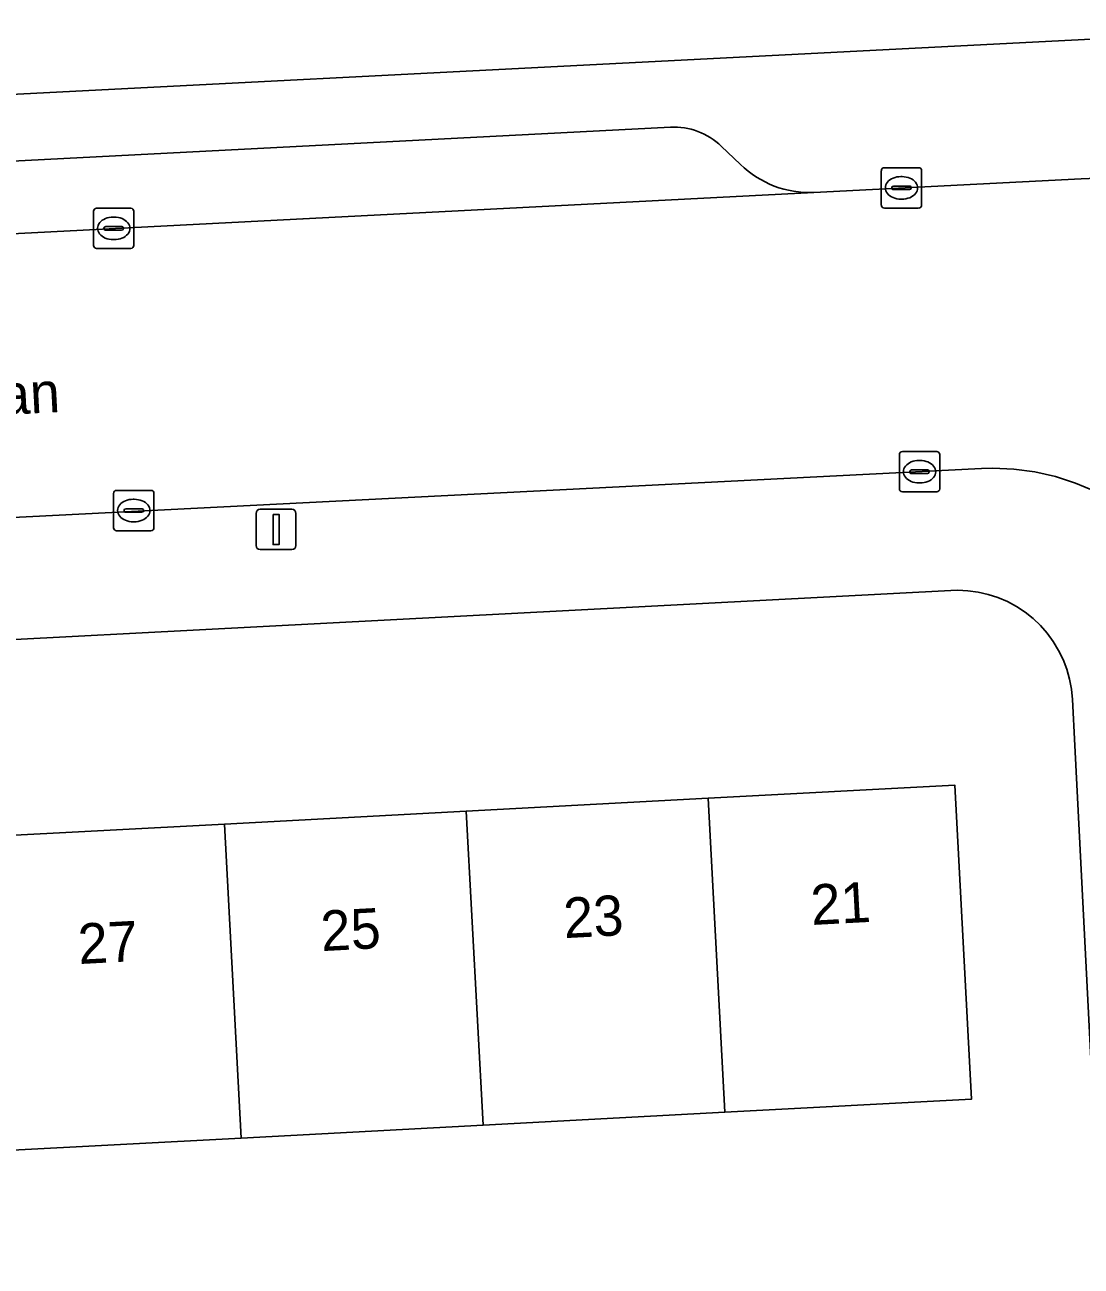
# Model space of a CAD drawing. Extents: x 161084 to 161928, y 385354 to 386522.
# Drawn here: x 161519.07 to 161545.29, y 385987.07 to 386017.9 of the extents above; entities that cross this region are included whole.
import ezdxf

# ---------------------------------------------------------------- set-up
doc = ezdxf.new("R2010")
doc.units = 0
for name, color, linetype in [('IMGEO_Erf', 7, 'Continuous'), ('IMGEO_Groenvoorziening', 7, 'Continuous'), ('IMGEO_Kolk', 7, 'Continuous'), ('IMGEO_Lichtmast', 7, 'Continuous'), ('IMGEO_Openbare_ruimte_label', 7, 'Continuous'), ('IMGEO_Pand', 7, 'Continuous'), ('IMGEO_Pand_nummerreeks', 7, 'Continuous'), ('IMGEO_Parkeervlak_open', 7, 'Continuous'), ('IMGEO_Rijbaan_lokaal_open', 7, 'Continuous'), ('IMGEO_Voetpad_open', 7, 'Continuous')]:
    doc.layers.add(name, color=color, linetype=linetype)

msp = doc.modelspace()

# ---------------------------------------------------------------- linework, layer by layer
at = {"layer": 'IMGEO_Erf'}
msp.add_lwpolyline([(161546.211, 385978.936), (161545.13, 386000), (161545.071, 386001.147), (161545.047, 386001.401), (161545, 386001.652), (161544.932, 386001.897), (161544.841, 386002.136), (161544.73, 386002.365), (161544.599, 386002.584), (161544.448, 386002.789), (161544.28, 386002.981), (161544.095, 386003.157), (161543.896, 386003.316), (161543.683, 386003.456), (161543.458, 386003.577), (161543.224, 386003.677), (161542.981, 386003.755), (161542.732, 386003.812), (161542.48, 386003.846), (161542.225, 386003.858), (161542.055, 386003.853), (161500, 386001.647)], dxfattribs=at)
msp.add_lwpolyline([(161518.439, 385989.933), (161512.438, 385989.613), (161506.436, 385989.292), (161500.446, 385988.973), (161500, 385988.949), (161494.433, 385988.652), (161488.432, 385988.331), (161482.307, 385988.004), (161481.891, 385995.803), (161488.016, 385996.13), (161494.017, 385996.45), (161500.019, 385996.77), (161506.02, 385997.09), (161512.022, 385997.411), (161518.023, 385997.731), (161524.024, 385998.051), (161530.026, 385998.372), (161536.027, 385998.692), (161542.153, 385999.019), (161542.569, 385991.221), (161536.443, 385990.894), (161530.442, 385990.574), (161524.44, 385990.253)], close=True, dxfattribs=at)
at = {"layer": 'IMGEO_Groenvoorziening'}
msp.add_lwpolyline([(161469.279, 386013.763), (161477.873, 386014.079), (161482.799, 386014.271), (161500.133, 386015.215), (161552.483, 386017.898)], dxfattribs=at)
at = {"layer": 'IMGEO_Kolk'}
for p, q in [((161540.329, 386013.423), (161540.329, 386014.275)), ((161540.404, 386014.349), (161541.256, 386014.349)), ((161540.817, 386014.129), (161540.842, 386014.129)), ((161541.33, 386014.275), (161541.33, 386013.423)), ((161540.588, 386013.843), (161540.588, 386013.855)), ((161541.026, 386013.806), (161540.628, 386013.806)), ((161540.631, 386013.892), (161541.029, 386013.892)), ((161541.072, 386013.855), (161541.072, 386013.843)), ((161540.84, 386013.569), (161540.815, 386013.569)), ((161520.773, 386012.418), (161520.773, 386013.27)), ((161520.848, 386013.344), (161521.7, 386013.344)), ((161521.774, 386013.27), (161521.774, 386012.418)), ((161541.256, 386013.349), (161540.404, 386013.349)), ((161521.075, 386012.887), (161521.473, 386012.887)), ((161521.261, 386013.124), (161521.286, 386013.124)), ((161521.032, 386012.838), (161521.032, 386012.85)), ((161521.47, 386012.801), (161521.072, 386012.801)), ((161521.284, 386012.564), (161521.259, 386012.564)), ((161521.516, 386012.85), (161521.516, 386012.838)), ((161521.7, 386012.344), (161520.848, 386012.344)), ((161540.777, 386006.375), (161540.777, 386007.227)), ((161540.852, 386007.301), (161541.704, 386007.301)), ((161541.265, 386007.081), (161541.29, 386007.081)), ((161541.778, 386007.227), (161541.778, 386006.375)), ((161541.036, 386006.795), (161541.036, 386006.807)), ((161541.474, 386006.758), (161541.076, 386006.758)), ((161541.079, 386006.844), (161541.477, 386006.844)), ((161541.52, 386006.807), (161541.52, 386006.795)), ((161541.288, 386006.521), (161541.263, 386006.521)), ((161521.271, 386005.411), (161521.271, 386006.263)), ((161521.346, 386006.337), (161522.198, 386006.337)), ((161521.759, 386006.117), (161521.784, 386006.117)), ((161522.272, 386006.263), (161522.272, 386005.411)), ((161541.704, 386006.301), (161540.852, 386006.301)), ((161521.53, 386005.831), (161521.53, 386005.843)), ((161521.968, 386005.794), (161521.57, 386005.794)), ((161521.573, 386005.88), (161521.971, 386005.88)), ((161522.014, 386005.843), (161522.014, 386005.831)), ((161521.782, 386005.557), (161521.757, 386005.557)), ((161522.198, 386005.337), (161521.346, 386005.337))]:
    msp.add_line(p, q, dxfattribs=at)
for points in [[(161540.329, 386013.423), (161540.329, 386014.275)], [(161540.404, 386014.349), (161541.256, 386014.349)], [(161541.33, 386014.275), (161541.33, 386013.423)], [(161520.773, 386012.418), (161520.773, 386013.27)], [(161520.848, 386013.344), (161521.7, 386013.344)], [(161521.774, 386013.27), (161521.774, 386012.418)], [(161541.256, 386013.349), (161540.404, 386013.349)], [(161521.7, 386012.344), (161520.848, 386012.344)], [(161540.777, 386006.375), (161540.777, 386007.227)], [(161540.852, 386007.301), (161541.704, 386007.301)], [(161541.778, 386007.227), (161541.778, 386006.375)], [(161521.271, 386005.411), (161521.271, 386006.263)], [(161521.346, 386006.337), (161522.198, 386006.337)], [(161522.272, 386006.263), (161522.272, 386005.411)], [(161541.704, 386006.301), (161540.852, 386006.301)], [(161522.198, 386005.337), (161521.346, 386005.337)]]:
    msp.add_lwpolyline(points, dxfattribs=at)
for centre, radius, start, end in [((161540.406, 386014.273), 0.0765, 91.552, 178.448), ((161540.406, 386014.273), 0.0765, 91.552, 178.448), ((161541.254, 386014.273), 0.0765, 1.552, 88.448), ((161541.254, 386014.273), 0.0765, 1.552, 88.448), ((161540.628, 386013.852), 0.0403, 85.8775, 175.7526), ((161540.625, 386013.842), 0.0366, 178.938, 274.7102), ((161541.029, 386013.849), 0.043, 264.8664, 352.4533), ((161541.033, 386013.854), 0.0386, 1.7309, 96.639), ((161520.85, 386013.268), 0.0765, 91.552, 178.448), ((161520.85, 386013.268), 0.0765, 91.552, 178.448), ((161521.698, 386013.268), 0.0765, 1.552, 88.448), ((161521.698, 386013.268), 0.0765, 1.552, 88.448), ((161540.406, 386013.425), 0.0765, 181.552, 268.448), ((161540.406, 386013.425), 0.0765, 181.552, 268.448), ((161541.254, 386013.425), 0.0765, 271.552, 358.448), ((161541.254, 386013.425), 0.0765, 271.552, 358.448), ((161521.072, 386012.847), 0.0403, 85.8775, 175.7526), ((161521.477, 386012.849), 0.0386, 1.7309, 96.639), ((161521.069, 386012.837), 0.0366, 178.938, 274.7102), ((161521.473, 386012.844), 0.043, 264.8664, 352.4533), ((161520.85, 386012.42), 0.0765, 181.552, 268.448), ((161520.85, 386012.42), 0.0765, 181.552, 268.448), ((161521.698, 386012.42), 0.0765, 271.552, 358.448), ((161521.698, 386012.42), 0.0765, 271.552, 358.448), ((161540.854, 386007.225), 0.0765, 91.552, 178.448), ((161540.854, 386007.225), 0.0765, 91.552, 178.448), ((161541.702, 386007.225), 0.0765, 1.552, 88.448), ((161541.702, 386007.225), 0.0765, 1.552, 88.448), ((161541.076, 386006.804), 0.0403, 85.8775, 175.7526), ((161541.073, 386006.794), 0.0366, 178.938, 274.7102), ((161541.477, 386006.801), 0.043, 264.8664, 352.4533), ((161541.481, 386006.806), 0.0386, 1.7309, 96.639), ((161521.348, 386006.261), 0.0765, 91.552, 178.448), ((161521.348, 386006.261), 0.0765, 91.552, 178.448), ((161522.196, 386006.261), 0.0765, 1.552, 88.448), ((161522.196, 386006.261), 0.0765, 1.552, 88.448), ((161540.854, 386006.377), 0.0765, 181.552, 268.448), ((161540.854, 386006.377), 0.0765, 181.552, 268.448), ((161541.702, 386006.377), 0.0765, 271.552, 358.448), ((161541.702, 386006.377), 0.0765, 271.552, 358.448), ((161521.57, 386005.84), 0.0403, 85.8775, 175.7526), ((161521.567, 386005.83), 0.0366, 178.938, 274.7102), ((161521.971, 386005.837), 0.043, 264.8664, 352.4533), ((161521.975, 386005.842), 0.0386, 1.7309, 96.639), ((161521.348, 386005.413), 0.0765, 181.552, 268.448), ((161521.348, 386005.413), 0.0765, 181.552, 268.448), ((161522.196, 386005.413), 0.0765, 271.552, 358.448), ((161522.196, 386005.413), 0.0765, 271.552, 358.448)]:
    msp.add_arc(centre, radius, start, end, dxfattribs=at)
for centre, major_axis, ratio, start_param, end_param in [((161540.816, 386013.849), (-0.387, 0.002), 0.722429, 4.712389, 7.853982), ((161540.841, 386013.849), (-0.39, 0.002), 0.717154, 1.570796, 4.712389), ((161521.26, 386012.844), (-0.387, 0.002), 0.722429, 4.712389, 7.853982), ((161521.285, 386012.844), (-0.39, 0.002), 0.717154, 1.570796, 4.712389), ((161541.264, 386006.801), (-0.387, 0.002), 0.722429, 4.712389, 7.853982), ((161541.289, 386006.801), (-0.39, 0.002), 0.717154, 1.570796, 4.712389), ((161521.758, 386005.837), (-0.387, 0.002), 0.722429, 4.712389, 7.853982), ((161521.783, 386005.837), (-0.39, 0.002), 0.717154, 1.570796, 4.712389)]:
    msp.add_ellipse(centre, major_axis=major_axis, ratio=ratio, start_param=start_param, end_param=end_param, dxfattribs=at)
at = {"layer": 'IMGEO_Lichtmast'}
for p, q in [((161524.908, 386005.867), (161525.698, 386005.867)), ((161525.698, 386005.867), (161524.908, 386005.867)), ((161524.808, 386004.967), (161524.808, 386005.767)), ((161524.808, 386005.767), (161524.808, 386004.967)), ((161525.798, 386005.767), (161525.798, 386004.967)), ((161525.798, 386004.967), (161525.798, 386005.767)), ((161525.698, 386004.867), (161524.908, 386004.867)), ((161524.908, 386004.867), (161525.698, 386004.867))]:
    msp.add_line(p, q, dxfattribs=at)
msp.add_lwpolyline([(161525.228, 386005.742), (161525.378, 386005.742), (161525.378, 386004.992), (161525.228, 386004.992), (161525.228, 386005.742)], dxfattribs=at)
for centre, start, end in [((161524.908, 386005.767), 90, 180), ((161524.908, 386005.767), 90, 180), ((161525.698, 386005.767), 0, 90), ((161525.698, 386005.767), 360, 90), ((161524.908, 386004.967), 180, 270), ((161524.908, 386004.967), 180, 270), ((161525.698, 386004.967), 270, 0), ((161525.698, 386004.967), 270, 0)]:
    msp.add_arc(centre, 0.1, start, end, dxfattribs=at)
at = {"layer": 'IMGEO_Pand'}
for points in [[(161536.443, 385990.894), (161542.569, 385991.221), (161542.153, 385999.019), (161536.027, 385998.692)], [(161536.027, 385998.692), (161530.026, 385998.372), (161530.442, 385990.574), (161536.443, 385990.894)], [(161524.44, 385990.253), (161530.442, 385990.574), (161530.026, 385998.372), (161524.024, 385998.051)], [(161518.439, 385989.933), (161524.44, 385990.253), (161524.024, 385998.051), (161518.023, 385997.731)]]:
    msp.add_lwpolyline(points, close=True, dxfattribs=at)
at = {"layer": 'IMGEO_Parkeervlak_open'}
for points in [[(161535.092, 386015.357), (161500, 386013.547), (161484.682, 386012.763)], [(161536.832, 386014.429), (161536.356, 386014.886)], [(161481.203, 386010.561), (161481.314, 386010.537), (161500.065, 386011.599), (161510.441, 386012.28), (161513.282, 386012.427), (161538.652, 386013.734)]]:
    msp.add_lwpolyline(points, dxfattribs=at)
for centre, radius, start, end in [((161535.179, 386013.658), 1.701, 46.2083, 92.9182), ((161538.559, 386016.22), 2.488, 226.0498, 272.1497)]:
    msp.add_arc(centre, radius, start, end, dxfattribs=at)
at = {"layer": 'IMGEO_Rijbaan_lokaal_open'}
for points in [[(161545.29, 386014.076), (161538.652, 386013.734), (161513.282, 386012.427)], [(161513.535, 386005.395), (161542.816, 386006.878), (161543.094, 386006.885), (161543.618, 386006.863), (161544.137, 386006.794), (161544.649, 386006.678), (161545.148, 386006.518), (161545.63, 386006.314), (161546.093, 386006.067), (161546.531, 386005.78), (161546.942, 386005.455), (161547.323, 386005.094), (161547.67, 386004.701), (161547.98, 386004.279), (161548.251, 386003.83), (161548.481, 386003.36), (161548.669, 386002.87), (161548.811, 386002.366), (161548.908, 386001.851), (161548.959, 386001.329), (161549.028, 386000), (161549.166, 385997.349), (161551.091, 385959.984)]]:
    msp.add_lwpolyline(points, dxfattribs=at)
msp.add_arc((161545.803, 386004.043), 10.046, 22.0277, 92.9296, dxfattribs=at)
at = {"layer": 'IMGEO_Voetpad_open'}
for points in [[(161552.483, 386017.898), (161500.133, 386015.215), (161482.799, 386014.271), (161477.873, 386014.079), (161469.279, 386013.763), (161469.779, 386007.341)], [(161484.682, 386012.763), (161500, 386013.547), (161535.092, 386015.357)], [(161536.356, 386014.886), (161536.832, 386014.429)], [(161538.652, 386013.734), (161545.29, 386014.076)], [(161547.67, 386004.701), (161547.323, 386005.094), (161546.942, 386005.455), (161546.531, 386005.78), (161546.093, 386006.067), (161545.63, 386006.314), (161545.148, 386006.518), (161544.649, 386006.678), (161544.137, 386006.794), (161543.618, 386006.863), (161543.094, 386006.885), (161542.816, 386006.878), (161513.535, 386005.395)], [(161500, 386001.647), (161542.055, 386003.853), (161542.225, 386003.858), (161542.48, 386003.846), (161542.732, 386003.812), (161542.981, 386003.755), (161543.224, 386003.677), (161543.458, 386003.577), (161543.683, 386003.456), (161543.896, 386003.316), (161544.095, 386003.157), (161544.28, 386002.981), (161544.448, 386002.789), (161544.599, 386002.584), (161544.73, 386002.365), (161544.841, 386002.136), (161544.932, 386001.897), (161545, 386001.652), (161545.047, 386001.401), (161545.071, 386001.147), (161545.13, 386000), (161546.211, 385978.936)]]:
    msp.add_lwpolyline(points, dxfattribs=at)
for centre, radius, start, end in [((161535.179, 386013.658), 1.701, 46.2083, 92.9182), ((161538.559, 386016.22), 2.488, 226.0498, 272.1497), ((161545.803, 386004.043), 10.046, 22.0277, 92.9296)]:
    msp.add_arc(centre, radius, start, end, dxfattribs=at)

# ---------------------------------------------------------------- texts
at = {"layer": 'IMGEO_Openbare_ruimte_label'}
msp.add_text('Generaal van Haersoltelaan', height=1, rotation=2.9797, dxfattribs=at).set_placement((161503.33, 386007.419))
at = {"layer": 'IMGEO_Pand_nummerreeks'}
for s, p in [('21', (161538.602, 385995.544)), ('23', (161532.463, 385995.217)), ('25', (161526.437, 385994.895)), ('27', (161520.411, 385994.574))]:
    msp.add_text(s, height=1, rotation=3.0548, dxfattribs=at).set_placement(p)

doc.saveas('drawing.dxf')
